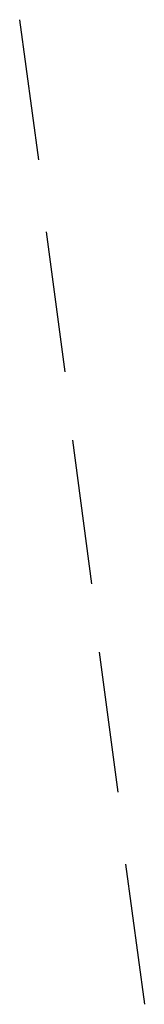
# Model space of a CAD drawing. Header units: feet. Extents: x -79 to 198, y -22 to 181.
# Tile 282 of 318: x 131.093 to 131.533, y 125.671 to 129.138. Entities that reach past the tile are written whole.
import ezdxf

# ---------------------------------------------------------------- set-up
doc = ezdxf.new("R2010")
doc.units = ezdxf.units.FT
doc.layers.add('A-LINEA', color=7, linetype='CONTINUOUS')

msp = doc.modelspace()

# ---------------------------------------------------------------- linework, layer by layer
at = {"layer": 'A-LINEA'}
for p, q in [((131.0933, 129.1378), (131.16, 128.6444)), ((131.1867, 128.3911), (131.2533, 127.8978)), ((131.28, 127.6578), (131.3467, 127.1511)), ((131.3733, 126.9111), (131.44, 126.4178)), ((131.4667, 126.1644), (131.5333, 125.6711))]:
    msp.add_line(p, q, dxfattribs=at)

doc.saveas('drawing.dxf')
